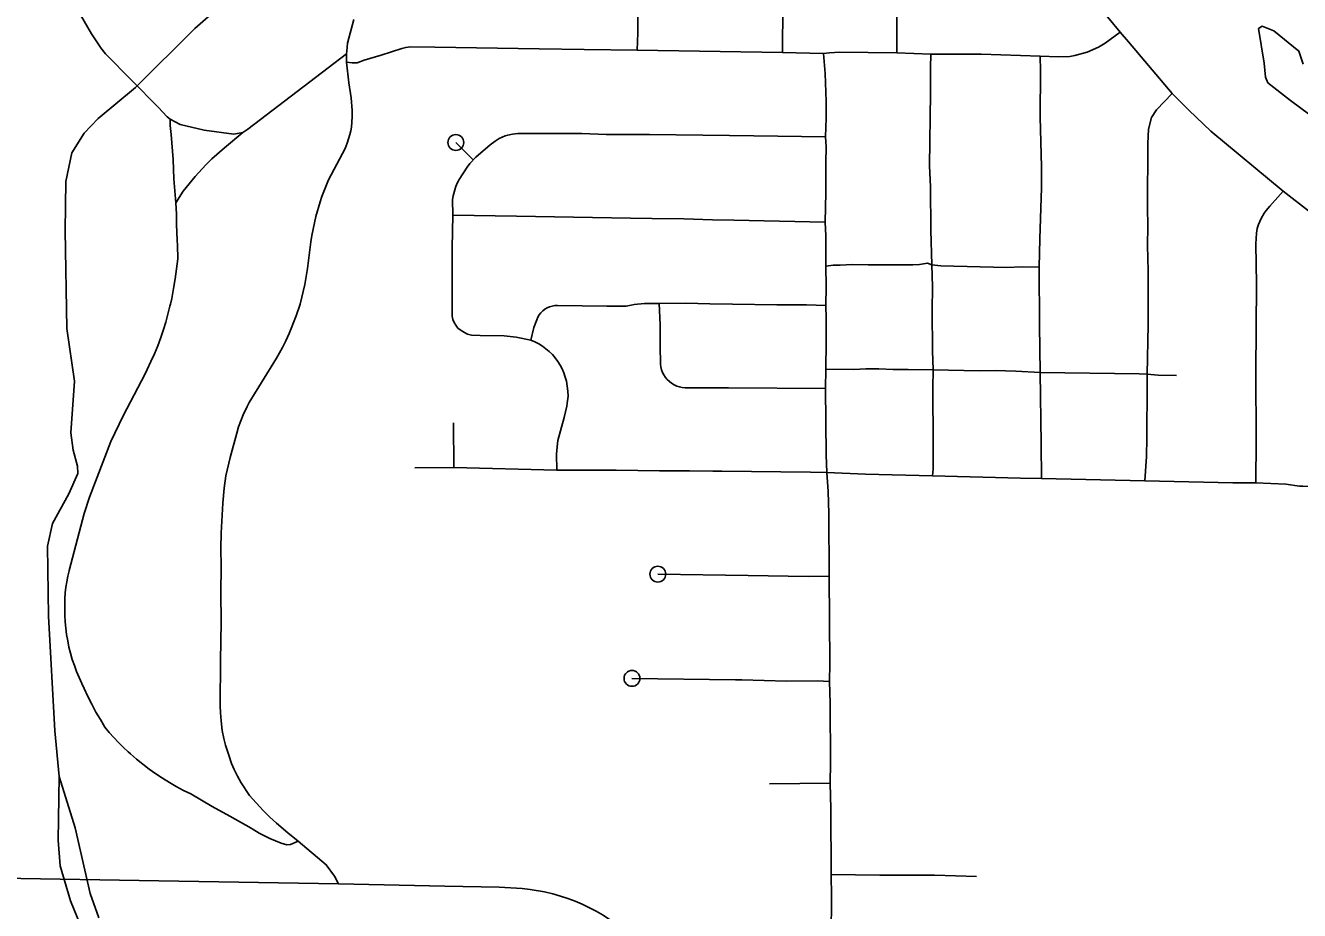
# Model space of a CAD drawing. Extents: x -19 to 366, y -4 to 359.
# Drawn here: x 150.28 to 151.042, y 189.416 to 189.945 of the extents above; entities that cross this region are included whole.
import ezdxf

# ---------------------------------------------------------------- set-up
doc = ezdxf.new("R2010")
doc.units = 0
for name, color, linetype in [('R_Striping', 7, 'Continuous'), ('R_Temp Easement', 7, 'Continuous'), ('Sheet Fence', 7, 'Continuous')]:
    doc.layers.add(name, color=color, linetype=linetype)

msp = doc.modelspace()

# ---------------------------------------------------------------- linework, layer by layer
at = {"layer": 'R_Striping'}
for points in [[(150.80084, 189.92888), (150.80095, 189.95595), (150.80137, 189.98531)], [(150.93442, 189.94127), (150.92293, 189.95496), (150.91346, 189.96579), (150.90991, 189.96961), (150.90806, 189.97133), (150.90542, 189.97337), (150.8983, 189.9776), (150.89439, 189.97941), (150.88953, 189.98122), (150.88592, 189.98221), (150.88018, 189.98342), (150.87718, 189.9838), (150.87187, 189.98411), (150.85822, 189.98418)], [(150.30996, 189.957), (150.31065, 189.95541), (150.3193, 189.94028), (150.32453, 189.93245), (150.32485, 189.93209), (150.3278, 189.92837), (150.35925, 189.89657), (150.36457, 189.89062), (150.36636, 189.88926)], [(150.7325, 189.92907), (150.7327, 189.95725)], [(150.47622, 189.9489), (150.4725, 189.93473), (150.47194, 189.92984), (150.47189, 189.92836)], [(150.64603, 189.95131), (150.64601, 189.94085), (150.64554, 189.93057)], [(150.93442, 189.94127), (150.92547, 189.9347), (150.92145, 189.93228), (150.91465, 189.92926), (150.90736, 189.92729), (150.9042, 189.92682), (150.89753, 189.92656), (150.88655, 189.92702)], [(150.96545, 189.90471), (150.93944, 189.93556), (150.93442, 189.94127)], [(150.64554, 189.93057), (150.61384, 189.93089), (150.58704, 189.93129), (150.5247, 189.93223), (150.51001, 189.93245), (150.5073, 189.93215), (150.50488, 189.93162), (150.49257, 189.92753), (150.48242, 189.92449), (150.47823, 189.92306), (150.47525, 189.92289), (150.4718, 189.92338)], [(150.7325, 189.92907), (150.64554, 189.93057)], [(150.4718, 189.92338), (150.47324, 189.91104), (150.47452, 189.90208), (150.47525, 189.89443), (150.47524, 189.89065), (150.47472, 189.88447), (150.47443, 189.8823), (150.47385, 189.88008), (150.47225, 189.87499), (150.471, 189.87179), (150.46107, 189.85298), (150.45705, 189.84317), (150.45599, 189.83993), (150.45348, 189.8311), (150.45119, 189.81988), (150.45055, 189.81595), (150.44861, 189.79997), (150.44688, 189.79059), (150.44404, 189.77869), (150.4418, 189.77177), (150.43755, 189.76115), (150.43557, 189.75675), (150.43361, 189.75288), (150.43001, 189.74656), (150.41372, 189.72003), (150.41242, 189.71762), (150.41004, 189.71256), (150.40725, 189.70536), (150.40617, 189.7017), (150.40223, 189.68708), (150.39974, 189.67609), (150.39873, 189.66873), (150.39795, 189.65987), (150.39697, 189.64192), (150.39667, 189.63304), (150.39688, 189.62183), (150.3967, 189.60649), (150.39688, 189.58877), (150.39652, 189.56575), (150.39639, 189.53866), (150.39651, 189.53451), (150.39689, 189.52986), (150.39758, 189.524), (150.39841, 189.51932), (150.39945, 189.51529), (150.40139, 189.5092), (150.4031, 189.50436), (150.40458, 189.50068), (150.40662, 189.49663), (150.40887, 189.49267), (150.41381, 189.48523), (150.42201, 189.47624), (150.42601, 189.47225), (150.42988, 189.46866), (150.43674, 189.46276), (150.44299, 189.45797)], [(150.47189, 189.92836), (150.41279, 189.88338), (150.40994, 189.88142)], [(150.47189, 189.92836), (150.4718, 189.92338)], [(150.75706, 189.92847), (150.7325, 189.92907)], [(150.80084, 189.92888), (150.76667, 189.92943), (150.7605, 189.92894), (150.75706, 189.92847)], [(150.75706, 189.92847), (150.75798, 189.91658), (150.75853, 189.89982), (150.75859, 189.88982), (150.75816, 189.87883)], [(150.82115, 189.92817), (150.80084, 189.92888)], [(150.82115, 189.92817), (150.82095, 189.92007), (150.82093, 189.90487), (150.82031, 189.86138), (150.8209, 189.84884), (150.82112, 189.82305), (150.82172, 189.80228)], [(150.88655, 189.92702), (150.85131, 189.92807), (150.82115, 189.92817)], [(150.88655, 189.92702), (150.88677, 189.91819), (150.88663, 189.89047), (150.8874, 189.86087), (150.88725, 189.84837), (150.88625, 189.81773), (150.88599, 189.80095)], [(150.96545, 189.90471), (150.95615, 189.89481), (150.95307, 189.8903), (150.95131, 189.88338), (150.95095, 189.87482), (150.95077, 189.83643), (150.95096, 189.82531), (150.95081, 189.81381), (150.95117, 189.7986), (150.95107, 189.78116), (150.9512, 189.76645), (150.95046, 189.73685)], [(151.03185, 189.84624), (150.98855, 189.88213), (150.97548, 189.8947), (150.96545, 189.90471)], [(150.36636, 189.88926), (150.3664, 189.88559), (150.36704, 189.88008), (150.36824, 189.86524), (150.36859, 189.85374), (150.3697, 189.83935)], [(150.40994, 189.88142), (150.40455, 189.88042), (150.38683, 189.88273), (150.37241, 189.88602), (150.36636, 189.88926)], [(150.40994, 189.88142), (150.3988, 189.87222), (150.39123, 189.86565), (150.38769, 189.86206), (150.38141, 189.85505), (150.37423, 189.84628), (150.3697, 189.83935)], [(150.75816, 189.87883), (150.7154, 189.87925), (150.70074, 189.87948), (150.65292, 189.88022), (150.63847, 189.88015), (150.62716, 189.8801), (150.61253, 189.88066), (150.59149, 189.8808), (150.57664, 189.88072), (150.57423, 189.8807), (150.57114, 189.88038), (150.56819, 189.87978), (150.56674, 189.87938), (150.56309, 189.87776), (150.5607, 189.87618), (150.5578, 189.87397), (150.54915, 189.86653), (150.54559, 189.86277), (150.54401, 189.86071), (150.53917, 189.8533), (150.53874, 189.85247)], [(150.75816, 189.87883), (150.75853, 189.8728), (150.75836, 189.86343), (150.75843, 189.84541), (150.7581, 189.82784)], [(150.54762, 189.86492), (150.53722, 189.87536)], [(150.5354, 189.83201), (150.53522, 189.84123), (150.53565, 189.84357), (150.53702, 189.8484), (150.53783, 189.85068), (150.53874, 189.85247)], [(150.3697, 189.83935), (150.37015, 189.83246), (150.37016, 189.82663), (150.37061, 189.81683), (150.37084, 189.81407), (150.37094, 189.80588), (150.37027, 189.79992), (150.36943, 189.79397), (150.36844, 189.78804), (150.36732, 189.78214), (150.36664, 189.77883), (150.36622, 189.77763), (150.36381, 189.76804), (150.36242, 189.76362), (150.36075, 189.75875), (150.35895, 189.75392), (150.35698, 189.74914), (150.3549, 189.74443), (150.35267, 189.73978), (150.3514, 189.73712), (150.33825, 189.71207), (150.33084, 189.69665), (150.31817, 189.66337), (150.31505, 189.65367), (150.3061, 189.61963), (150.30601, 189.61938), (150.30521, 189.61614), (150.30455, 189.61287), (150.30403, 189.60958), (150.30366, 189.60627), (150.30345, 189.60295), (150.30336, 189.59962), (150.30341, 189.59626), (150.30347, 189.59283), (150.30365, 189.589), (150.304, 189.58518), (150.3045, 189.58138), (150.30513, 189.5776), (150.30591, 189.57384), (150.30685, 189.57013), (150.3079, 189.56644), (150.30913, 189.56281), (150.31049, 189.55922), (150.31197, 189.55569), (150.31361, 189.55217), (150.31498, 189.54907), (150.31721, 189.54431), (150.31958, 189.53964), (150.32206, 189.53503), (150.32466, 189.53049), (150.32737, 189.52607), (150.33, 189.52282), (150.33265, 189.51979), (150.33542, 189.51685), (150.33827, 189.51402), (150.34124, 189.51127), (150.34268, 189.50999), (150.34632, 189.50684), (150.35006, 189.50382), (150.35389, 189.50091), (150.35781, 189.49813), (150.36182, 189.49547), (150.36592, 189.49293), (150.37007, 189.49052), (150.37431, 189.48824), (150.37868, 189.48606), (150.39144, 189.47853), (150.40208, 189.47279), (150.41482, 189.46566), (150.4154, 189.46532), (150.41971, 189.46274), (150.42602, 189.45943), (150.43271, 189.45662), (150.43624, 189.45559), (150.43827, 189.45581), (150.44299, 189.45797)], [(151.03185, 189.84624), (151.02376, 189.83739), (151.02161, 189.8348), (151.02043, 189.83311), (151.01863, 189.82986), (151.017, 189.82638), (151.01627, 189.8239), (151.01586, 189.82118), (151.01557, 189.8149), (151.01585, 189.79068), (151.01551, 189.7384), (151.01575, 189.69736), (151.01542, 189.67193)], [(151.08604, 189.80593), (151.06575, 189.81989), (151.03185, 189.84624)], [(150.58211, 189.75729), (150.57322, 189.75906), (150.566, 189.75977), (150.55165, 189.75994), (150.54654, 189.7603), (150.54425, 189.76092), (150.54096, 189.76253), (150.53846, 189.76441), (150.53711, 189.7662), (150.53618, 189.76787), (150.53549, 189.76961), (150.53507, 189.77162), (150.53494, 189.77382), (150.53497, 189.81235), (150.5354, 189.83201)], [(150.7581, 189.82784), (150.70338, 189.82893), (150.69073, 189.82919), (150.67357, 189.82974), (150.65435, 189.82996), (150.64165, 189.83018), (150.57353, 189.83135), (150.5354, 189.83201)], [(150.7581, 189.82784), (150.75832, 189.81962), (150.75837, 189.80152)], [(150.75837, 189.80152), (150.75859, 189.78941), (150.75834, 189.77801)], [(150.82172, 189.80228), (150.81918, 189.80316), (150.81447, 189.80255), (150.81047, 189.80227), (150.78371, 189.80231), (150.77414, 189.80246), (150.76699, 189.80209), (150.76269, 189.80205), (150.75837, 189.80152)], [(150.82172, 189.80228), (150.82209, 189.78911), (150.82199, 189.77523), (150.8222, 189.75079), (150.82249, 189.73942)], [(150.88599, 189.80095), (150.87576, 189.801), (150.86641, 189.80068), (150.82724, 189.80162), (150.82172, 189.80228)], [(150.88599, 189.80095), (150.88617, 189.76626), (150.88655, 189.73787)], [(150.65874, 189.77907), (150.65005, 189.77914), (150.64388, 189.7785), (150.64197, 189.77817), (150.63898, 189.77766), (150.62745, 189.77762), (150.59795, 189.77799), (150.59637, 189.77791), (150.59479, 189.77764), (150.59324, 189.77717), (150.59179, 189.77652), (150.59042, 189.77569), (150.58915, 189.7747), (150.58802, 189.77357), (150.58704, 189.77231), (150.5862, 189.77093), (150.58556, 189.76947), (150.58385, 189.76488), (150.58211, 189.75729)], [(150.75834, 189.77801), (150.74689, 189.77829), (150.72901, 189.77832), (150.70257, 189.77867), (150.68906, 189.77901), (150.67465, 189.77937), (150.65874, 189.77907)], [(150.75828, 189.72844), (150.70031, 189.72882), (150.67424, 189.72877), (150.67253, 189.72894), (150.67086, 189.7293), (150.66923, 189.72985), (150.66767, 189.73057), (150.66623, 189.73146), (150.66487, 189.7325), (150.66362, 189.73369), (150.66254, 189.73501), (150.6616, 189.73644), (150.66082, 189.73797), (150.6602, 189.73957), (150.65978, 189.74123), (150.65954, 189.74293), (150.65928, 189.75386), (150.65935, 189.76645), (150.65874, 189.77907)], [(150.75834, 189.77801), (150.75854, 189.77023), (150.75861, 189.75614), (150.7585, 189.73993)], [(150.59753, 189.67958), (150.59739, 189.68911), (150.59771, 189.69352), (150.59826, 189.69728), (150.60199, 189.71105), (150.60364, 189.7178), (150.60399, 189.72102), (150.60426, 189.72383), (150.60419, 189.72685), (150.60331, 189.7327), (150.60264, 189.73521), (150.60179, 189.73767), (150.60074, 189.74005), (150.59954, 189.74235), (150.59815, 189.74455), (150.59659, 189.74664), (150.5949, 189.74861), (150.59307, 189.75045), (150.5911, 189.75214), (150.58899, 189.75368), (150.5868, 189.75506), (150.58449, 189.75626), (150.58211, 189.75729)], [(150.7585, 189.73993), (150.75828, 189.72844)], [(150.82249, 189.73942), (150.80772, 189.73978), (150.79861, 189.73964), (150.79, 189.74002), (150.7823, 189.74014), (150.77516, 189.73975), (150.7585, 189.73993)], [(150.82249, 189.73942), (150.82241, 189.72869), (150.82264, 189.69548), (150.82251, 189.68015), (150.82225, 189.67618)], [(150.88655, 189.73787), (150.87205, 189.73877), (150.85973, 189.73913), (150.85014, 189.73898), (150.82249, 189.73942)], [(150.88655, 189.73787), (150.88723, 189.69525), (150.88728, 189.67454)], [(150.95046, 189.73685), (150.94568, 189.73719), (150.88655, 189.73787)], [(150.95046, 189.73685), (150.95043, 189.73038), (150.95041, 189.69889), (150.95012, 189.68775), (150.94916, 189.67315)], [(150.968, 189.73605), (150.95715, 189.73624), (150.95046, 189.73685)], [(150.75828, 189.72844), (150.75864, 189.68869), (150.75905, 189.6782)], [(150.53608, 189.68108), (150.53589, 189.70784)], [(150.53608, 189.68108), (150.51268, 189.68098)], [(150.59753, 189.67958), (150.53608, 189.68108)], [(150.75905, 189.6782), (150.7493, 189.67846), (150.69631, 189.6789), (150.69093, 189.67899), (150.67688, 189.67923), (150.65891, 189.67926), (150.63298, 189.67965), (150.62851, 189.67964), (150.59753, 189.67958)], [(150.75905, 189.6782), (150.75989, 189.66673), (150.7602, 189.65377), (150.76043, 189.6162)], [(150.82225, 189.67618), (150.78205, 189.67709), (150.75905, 189.6782)], [(150.88728, 189.67454), (150.87475, 189.67474), (150.82225, 189.67618)], [(150.94916, 189.67315), (150.88728, 189.67454)], [(151.01542, 189.67193), (151.00175, 189.67202), (150.94916, 189.67315)], [(151.07157, 189.67048), (151.05994, 189.66979), (151.05466, 189.66973), (151.04366, 189.66994), (151.0415, 189.67001), (151.03349, 189.67116), (151.01542, 189.67193)], [(150.76043, 189.6162), (150.74788, 189.61599), (150.71205, 189.61656), (150.65796, 189.61743)], [(150.76043, 189.6162), (150.76085, 189.564), (150.76067, 189.55333)], [(150.76067, 189.55333), (150.75351, 189.55362), (150.73485, 189.55358), (150.70816, 189.55432), (150.70432, 189.55437), (150.64249, 189.55513)], [(150.76067, 189.55333), (150.76097, 189.54017), (150.7612, 189.50468), (150.761, 189.49258)], [(150.761, 189.49258), (150.72463, 189.49221)], [(150.761, 189.49258), (150.76134, 189.47718), (150.76157, 189.4379)], [(150.44299, 189.45797), (150.45969, 189.44381), (150.46463, 189.43687), (150.46697, 189.43238)], [(150.46697, 189.43238), (150.3597, 189.43426), (150.26542, 189.43569), (150.19551, 189.43563)], [(150.76157, 189.4379), (150.76175, 189.4248), (150.76168, 189.40084), (150.76052, 189.3819), (150.76082, 189.34867)], [(150.84847, 189.43676), (150.82334, 189.43759), (150.79071, 189.43762), (150.76157, 189.4379)], [(150.53053, 189.43105), (150.46697, 189.43238)], [(150.64853, 189.39436), (150.64361, 189.3994), (150.64018, 189.40254), (150.63661, 189.40554), (150.6329, 189.40839), (150.6291, 189.41107), (150.62519, 189.41359), (150.62117, 189.41595), (150.61703, 189.41813), (150.61282, 189.42014), (150.60855, 189.42196), (150.60417, 189.42361), (150.59974, 189.42506), (150.59528, 189.42634), (150.5902, 189.42752), (150.58156, 189.429), (150.57692, 189.4295), (150.56318, 189.43044), (150.53053, 189.43105)]]:
    msp.add_lwpolyline(points, dxfattribs=at)
for centre in [(150.53722, 189.87536), (150.65796, 189.61743), (150.64249, 189.55513)]:
    msp.add_circle(centre, 0.00473, dxfattribs=at)
at = {"layer": 'R_Temp Easement'}
for points in [[(150.30008, 189.49645), (150.2975, 189.52375), (150.29359, 189.59224), (150.293, 189.6342), (150.29597, 189.64775), (150.30588, 189.66543), (150.31115, 189.6775), (150.31107, 189.68187), (150.30843, 189.6915), (150.30692, 189.70192), (150.30919, 189.73273), (150.30463, 189.76417), (150.30355, 189.82284), (150.30396, 189.8521), (150.30763, 189.86927), (150.31499, 189.881), (150.32336, 189.88972), (150.34575, 189.90823), (150.38111, 189.94352), (150.3923, 189.95325)], [(151.04772, 189.89195), (151.03619, 189.90046), (151.02272, 189.91102), (151.02133, 189.91441), (151.02041, 189.92275), (151.01717, 189.9434), (151.01923, 189.94496), (151.02629, 189.94206), (151.04112, 189.93001), (151.04373, 189.92209)], [(150.32381, 189.41204), (150.31861, 189.42656), (150.30955, 189.46588), (150.30008, 189.49645), (150.29946, 189.45845), (150.30069, 189.44309), (150.30676, 189.42213), (150.31449, 189.40368)]]:
    msp.add_lwpolyline(points, dxfattribs=at)
at = {"layer": 'Sheet Fence'}
for points in [[(154.11585, 1.87092), (153.9063, 10.48743), (153.69602, 19.10409), (153.48501, 27.72087), (153.27327, 36.3378), (153.0608, 44.95486), (152.84759, 53.57206), (152.63366, 62.1894), (152.419, 70.80688), (152.20362, 79.42449), (151.98751, 88.04225), (151.77068, 96.66014), (151.55312, 105.27817), (151.33484, 113.89634), (151.11584, 122.51465), (150.89612, 131.13311), (150.67568, 139.7517), (150.45452, 148.37043), (150.23264, 156.98931), (150.01005, 165.60832), (149.78674, 174.22748), (149.56272, 182.84677), (149.33799, 191.46621), (149.11254, 200.0858), (148.88638, 208.70552), (148.65952, 217.32539), (148.43194, 225.9454), (148.20366, 234.56555), (147.97466, 243.18584), (147.74497, 251.80628), (147.51457, 260.42687), (147.28346, 269.04759), (147.05165, 277.66846), (146.81914, 286.28948), (146.58593, 294.91064), (146.35202, 303.53194), (146.11742, 312.15339), (145.88211, 320.77499), (145.64611, 329.39673), (145.40941, 338.01861), (145.17202, 346.64065)], [(0, 189.51617), (7.11214, 189.52059), (14.22427, 189.53386), (21.33637, 189.55597), (28.44845, 189.58693), (35.56048, 189.62672), (42.67245, 189.67537), (49.78436, 189.73285), (56.89619, 189.79918), (64.00793, 189.87436), (71.11958, 189.95838), (78.23111, 190.05124), (85.34253, 190.15294), (92.45381, 190.26349), (99.56495, 190.38288), (106.67593, 190.51112), (113.78675, 190.6482), (120.89739, 190.79412), (128.00785, 190.94888), (135.11811, 191.11248), (142.22816, 191.28493), (149.33799, 191.46621), (156.44759, 191.65634), (163.55694, 191.85531), (170.66605, 192.06312), (177.77489, 192.27977), (184.88345, 192.50526), (191.99173, 192.73959), (199.09971, 192.98276), (206.20739, 193.23477), (213.31474, 193.49561), (220.42177, 193.7653), (227.52845, 194.04382), (234.63479, 194.33118), (241.74076, 194.62738), (248.84635, 194.93241), (255.95157, 195.24628), (263.05638, 195.56898), (270.16079, 195.90052), (277.26478, 196.24089), (284.36834, 196.5901), (291.47147, 196.94814), (298.57414, 197.31501), (305.67635, 197.69072), (312.77809, 198.07525), (319.87934, 198.46862), (326.9801, 198.87082), (334.08035, 199.28185), (341.18009, 199.7017)], [(0, 180.89994), (7.12284, 180.90436), (14.24566, 180.9176), (21.36847, 180.93968), (28.49124, 180.97058), (35.61397, 181.01031), (42.73664, 181.05888), (49.85925, 181.11627), (56.98178, 181.18249), (64.10422, 181.25754), (71.22656, 181.34142), (78.3488, 181.43413), (85.47091, 181.53567), (92.5929, 181.64603), (99.71474, 181.76523), (106.83643, 181.89325), (113.95795, 182.0301), (121.0793, 182.17578), (128.20046, 182.33029), (135.32143, 182.49362), (142.44218, 182.66579), (149.56272, 182.84677), (156.68303, 183.03659), (163.8031, 183.23523), (170.92291, 183.4427), (178.04247, 183.65899), (185.16175, 183.88411), (192.28074, 184.11805), (199.39944, 184.36082), (206.51784, 184.61242), (213.63591, 184.87283), (220.75366, 185.14207), (227.87107, 185.42014), (234.98813, 185.70702), (242.10483, 186.00273), (249.22115, 186.30726), (256.33709, 186.62061), (263.45264, 186.94279), (270.56779, 187.27378), (277.68251, 187.61359), (284.79682, 187.96222), (291.91068, 188.31967), (299.02409, 188.68594), (306.13705, 189.06103), (313.24954, 189.44494), (320.36154, 189.83766), (327.47305, 190.23919), (334.58406, 190.64954), (341.69455, 191.06871)]]:
    msp.add_spline(points, degree=3, dxfattribs=at)

doc.saveas('drawing.dxf')
